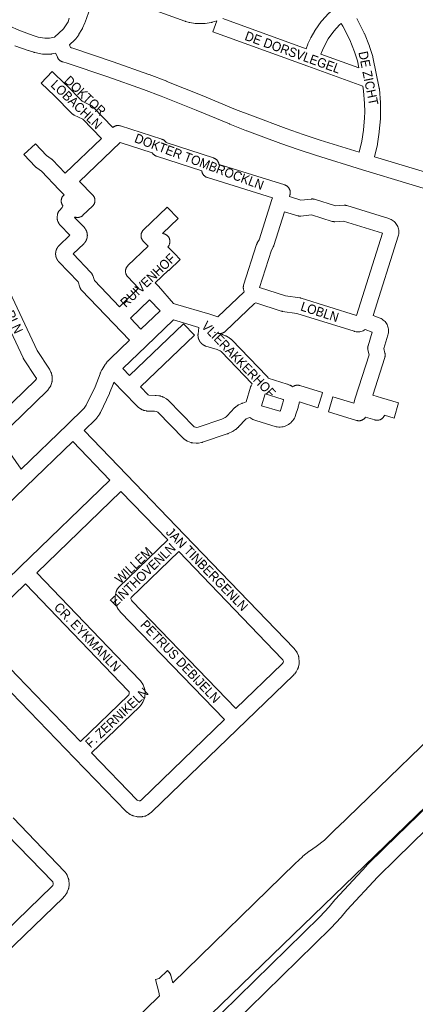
# Model space of a CAD drawing. Header units: metres. Extents: x 123819 to 142731, y 393440 to 405763.
# Tile 311 of 346: x 138633 to 138958, y 399247 to 400057. Entities that reach past the tile are written whole.
import ezdxf
from ezdxf.enums import TextEntityAlignment as Align

# ---------------------------------------------------------------- set-up
doc = ezdxf.new("R2010")
doc.units = ezdxf.units.M
doc.header["$MEASUREMENT"] = 0
for name, color, linetype, lineweight in [('gs-anno-wegen algemeen tekst', 7, 'Continuous', 0), ('gs-knt-autosnelweg', 7, 'Continuous', 0), ('gs-knt-wegen algemeen', 7, 'Continuous', 0)]:
    doc.layers.add(name, color=color, linetype=linetype, lineweight=lineweight)
doc.styles.add('Style-Arial', font='arial.ttf')

msp = doc.modelspace()

# ---------------------------------------------------------------- linework, layer by layer
at = {"layer": 'gs-knt-autosnelweg', "color": 7, "linetype": 'Continuous', "flags": 128}
msp.add_lwpolyline([(139831.76, 400248.57), (139227.33, 399662.19), (139220.8, 399655.38), (139220.56, 399655.14), (138764.94, 399214.5), (138628.95, 399078.21), (138607.27, 399055.31), (138554.11, 398994.09), (138553.94, 398993.9), (138519.61, 398956.6), (138479.8, 398906.5), (138428.96, 398836.58), (138389.92, 398778.17), (138346.39, 398707.77), (138315.62, 398654.28), (138287.51, 398602.22), (138285.87, 398599.18)], dxfattribs=at)
msp.add_lwpolyline([(138667.52, 399175.92), (138747.88, 399254.17), (138747.54, 399257.21), (138744.74, 399267.61, -0.384043), (138744.74, 399267.62), (138747.73, 399268.42), (138754.48, 399275.06, -0.390302), (138754.5, 399275.06), (138755.67, 399273.86), (138755.88, 399273.64), (138756.07, 399273.41), (138756.26, 399273.17), (138756.43, 399272.92), (138756.6, 399272.66), (138756.75, 399272.4), (138756.89, 399272.13), (138757.01, 399271.85), (138757.13, 399271.57), (138757.22, 399271.28), (138757.31, 399270.99), (138758.93, 399264.96), (138859.47, 399363.11), (138859.59, 399363.23), (138865.53, 399368.72), (138865.71, 399368.88), (138865.88, 399369.03), (138870.95, 399373.08), (138871.16, 399373.24), (138871.37, 399373.39), (138876.96, 399377.17), (138883.77, 399382.36), (138894.01, 399392.48), (138894.06, 399392.53), (139005.66, 399500.6)], format="xyb", dxfattribs=at)
at = {"layer": 'gs-knt-wegen algemeen', "color": 7, "linetype": 'Continuous', "flags": 128}
for points in [[(138576.66, 400083.88), (138598.03, 400067.99), (138604.32, 400063.5), (138613.71, 400057.64), (138618.47, 400055.01), (138623.31, 400052.55), (138633.68, 400047.95), (138644.07, 400044.2), (138648.11, 400042.96), (138653.63, 400041.9), (138657.33, 400041.93), (138661.35, 400042.74), (138661.61, 400042.79)], [(138795.06, 400056.22), (138791.33, 400055.11), (138791.04, 400055.03), (138790.73, 400054.96), (138790.43, 400054.91), (138785.55, 400054.19), (138785.3, 400054.16), (138785.06, 400054.14), (138784.81, 400054.12), (138781.34, 400054.01), (138781.1, 400054.01), (138780.85, 400054.01), (138777.96, 400054.14), (138777.7, 400054.16), (138777.44, 400054.18), (138777.18, 400054.22), (138772.94, 400054.92), (138772.67, 400054.97), (138772.41, 400055.03), (138769.53, 400055.76), (138769.32, 400055.82), (138769.11, 400055.88), (138768.91, 400055.95), (138696.29, 400082.29), (138686.67, 400055.05), (138686.56, 400054.75), (138684.68, 400050.2), (138684.56, 400049.91), (138684.43, 400049.62), (138684.28, 400049.35), (138684.12, 400049.08), (138681.67, 400045.18), (138681.57, 400045.03), (138681.46, 400044.88), (138679.11, 400041.57), (138678.96, 400041.36), (138678.8, 400041.16), (138678.63, 400040.96), (138678.45, 400040.78), (138678.27, 400040.6), (138673.92, 400036.5)], [(138661.61, 400042.79), (138668.87, 400049.63), (138670.74, 400052.27), (138672.68, 400055.34), (138673.72, 400058.48)], [(138799.94, 400058.21), (138868.56, 400033.3)], [(138868.56, 400033.3), (138869.97, 400037), (138870.05, 400037.21), (138870.14, 400037.41), (138872.46, 400042.43), (138872.57, 400042.67), (138872.7, 400042.9), (138875.65, 400048.14), (138875.76, 400048.33), (138875.88, 400048.52), (138876.01, 400048.71), (138880.9, 400055.6), (138881.07, 400055.82), (138881.24, 400056.03), (138881.42, 400056.24), (138886.98, 400062.28), (138887.17, 400062.47), (138887.36, 400062.65), (138887.55, 400062.83), (138887.76, 400062.99), (138890.44, 400065.09)], [(138910.42, 400058.08), (138916.31, 400046.2), (138916.42, 400045.97), (138916.52, 400045.74), (138920.63, 400035.56), (138920.71, 400035.33), (138920.79, 400035.1), (138923.39, 400026.95), (138923.46, 400026.73), (138923.52, 400026.51), (138923.57, 400026.29), (138928.78, 400000.96), (138928.83, 400000.7), (138928.87, 400000.43), (138928.9, 400000.15), (138929.75, 399989.07), (138929.77, 399988.87), (138929.77, 399988.66), (138929.87, 399981.6), (138929.87, 399981.31), (138929.71, 399976.03), (138929.7, 399975.85), (138929.69, 399975.66), (138928.77, 399965.14), (138928.75, 399964.98), (138928.73, 399964.81), (138927.39, 399955.19), (138927.35, 399954.97), (138927.31, 399954.76), (138927.27, 399954.55), (138924.77, 399944.3)], [(138897.5, 400054.09), (138896.2, 400053.07), (138891.28, 400047.72), (138886.82, 400041.45), (138884.17, 400036.74), (138882.05, 400032.16), (138880.8, 400028.86)], [(138912.08, 400017.51), (138910.88, 400023.32), (138908.46, 400030.91), (138904.54, 400040.64), (138898.94, 400051.93), (138897.5, 400054.09)], [(138991.37, 399910.79), (138915.12, 399933.6), (138915.03, 399933.63), (138876.35, 399945.78), (138876.24, 399945.82), (138862.09, 399950.53), (138862, 399950.56), (138847.91, 399955.46), (138847.79, 399955.5), (138819.8, 399965.86), (138819.68, 399965.91), (138805.79, 399971.37), (138805.67, 399971.42), (138778.17, 399982.88), (138749.33, 399994.36), (138734.86, 399999.79), (138705.58, 400010.16), (138671.89, 400021.54), (138668.39, 400022.43), (138668.09, 400022.51), (138667.8, 400022.61), (138667.51, 400022.72), (138667.23, 400022.85), (138666.96, 400022.98), (138666.69, 400023.13), (138666.43, 400023.29), (138666.17, 400023.47), (138665.93, 400023.66), (138665.69, 400023.85), (138665.47, 400024.06), (138665.25, 400024.28), (138665.05, 400024.51), (138664.85, 400024.75), (138664.67, 400024.99), (138664.5, 400025.25), (138664.34, 400025.51), (138664.19, 400025.78), (138664.06, 400026.06), (138663.94, 400026.34), (138662.75, 400029.36), (138662.1, 400029.61), (138659.32, 400029.04), (138659.01, 400028.99), (138658.7, 400028.95), (138658.39, 400028.92), (138658.07, 400028.91), (138653.09, 400028.87), (138652.83, 400028.87), (138652.57, 400028.89), (138652.31, 400028.91), (138652.05, 400028.94), (138651.8, 400028.99), (138645.3, 400030.25), (138645.08, 400030.29), (138644.85, 400030.35), (138644.63, 400030.41), (138640.11, 400031.8), (138639.96, 400031.85), (138639.8, 400031.9), (138629.04, 400035.78)], [(138673.92, 400036.5), (138674.82, 400034.23), (138675.34, 400034.09), (138675.58, 400034.03), (138675.82, 400033.95), (138709.79, 400022.48), (138709.88, 400022.44), (138739.26, 400012.05), (138739.38, 400012), (138753.96, 400006.52), (138754.08, 400006.48), (138783.04, 399994.96), (138783.13, 399994.92), (138810.62, 399983.46), (138824.38, 399978.05), (138852.25, 399967.73), (138866.24, 399962.87), (138880.3, 399958.19), (138912.3, 399948.13)], [(138880.8, 400028.86), (138912.08, 400017.51)], [(138912.3, 399948.13), (138914.54, 399957.31), (138915.81, 399966.44), (138916.7, 399976.61), (138916.85, 399981.56), (138916.76, 399988.27), (138915.95, 399998.74), (138915.16, 400002.54)], [(138709.54, 399968.54), (138709.55, 399968.55), (138709.79, 399968.76), (138710.05, 399968.95), (138710.31, 399969.13), (138710.59, 399969.29), (138710.87, 399969.44), (138711.15, 399969.58), (138711.45, 399969.7), (138711.75, 399969.81), (138712.05, 399969.91), (138712.36, 399969.99), (138712.67, 399970.05), (138712.99, 399970.1), (138713.3, 399970.13), (138713.62, 399970.15), (138713.94, 399970.15), (138714.26, 399970.14), (138714.58, 399970.11), (138714.89, 399970.07), (138715.2, 399970.01), (138715.51, 399969.93), (138715.82, 399969.84), (138749.97, 399958.84), (138750.27, 399958.73), (138750.57, 399958.61), (138750.86, 399958.48), (138751.14, 399958.33), (138751.41, 399958.17), (138751.68, 399957.99), (138751.94, 399957.8), (138752.19, 399957.6), (138752.43, 399957.39), (138752.65, 399957.17), (138752.87, 399956.93), (138753.07, 399956.69), (138753.27, 399956.43)], [(138840.49, 399909.34), (138840.5, 399909.37), (138840.93, 399910.76), (138787.36, 399927.37), (138787.06, 399927.47), (138786.77, 399927.58), (138786.49, 399927.71), (138786.21, 399927.85), (138785.94, 399928), (138785.67, 399928.17), (138785.42, 399928.35), (138785.17, 399928.54), (138784.93, 399928.74), (138784.71, 399928.96), (138784.49, 399929.18), (138784.28, 399929.42), (138784.09, 399929.66), (138783.91, 399929.92), (138783.74, 399930.18), (138783.58, 399930.45), (138783.44, 399930.72), (138783.31, 399931.01), (138783.19, 399931.3), (138783.09, 399931.59), (138783, 399931.89), (138782.92, 399932.19), (138782.87, 399932.5), (138782.82, 399932.81), (138782.81, 399932.95), (138745.5, 399944.97), (138745.2, 399945.07), (138744.9, 399945.19), (138744.61, 399945.33), (138744.33, 399945.48), (138744.05, 399945.64), (138743.79, 399945.81), (138743.53, 399946), (138743.28, 399946.2), (138743.04, 399946.42), (138742.82, 399946.64), (138742.6, 399946.87), (138742.39, 399947.12), (138742.2, 399947.38), (138742.02, 399947.64), (138741.96, 399947.74), (138715.53, 399956.25), (138682.21, 399924.23), (138693, 399912.96), (138693.21, 399912.73), (138693.41, 399912.49), (138693.6, 399912.24), (138693.77, 399911.99), (138693.93, 399911.72), (138694.08, 399911.45), (138694.22, 399911.17), (138694.34, 399910.89), (138694.45, 399910.6), (138694.55, 399910.3), (138694.63, 399910), (138694.69, 399909.7), (138694.75, 399909.39), (138694.78, 399909.08), (138694.81, 399908.77), (138694.81, 399908.46), (138694.81, 399908.15), (138694.78, 399907.84), (138694.75, 399907.54), (138694.7, 399907.23), (138694.63, 399906.93), (138694.55, 399906.63), (138694.46, 399906.33), (138694.35, 399906.04), (138694.23, 399905.76), (138694.09, 399905.48), (138693.94, 399905.2), (138693.78, 399904.94), (138693.61, 399904.68), (138693.42, 399904.43), (138693.22, 399904.19), (138693.02, 399903.96), (138692.8, 399903.75), (138684.99, 399896.3), (138684.75, 399896.08), (138684.5, 399895.88), (138684.25, 399895.69), (138683.98, 399895.51), (138683.71, 399895.35), (138683.43, 399895.2), (138683.14, 399895.06), (138682.84, 399894.94), (138682.54, 399894.83), (138682.24, 399894.74), (138681.93, 399894.66), (138681.62, 399894.59), (138681.3, 399894.55), (138680.98, 399894.52), (138680.67, 399894.5), (138680.35, 399894.5), (138680.03, 399894.51), (138679.71, 399894.54), (138679.39, 399894.59), (138679.08, 399894.65), (138678.77, 399894.73), (138678.47, 399894.82), (138678.43, 399894.83), (138678.15, 399894.57), (138686.14, 399886.15), (138686.33, 399885.94), (138686.51, 399885.72), (138686.58, 399885.64), (138686.64, 399885.55), (138686.71, 399885.46), (138686.78, 399885.37), (138686.84, 399885.29), (138686.9, 399885.2), (138686.96, 399885.1), (138687.02, 399885.01), (138687.08, 399884.92), (138687.14, 399884.83), (138687.2, 399884.73), (138687.26, 399884.64), (138687.31, 399884.55), (138687.37, 399884.45), (138687.42, 399884.35), (138687.47, 399884.26), (138687.52, 399884.16), (138687.57, 399884.06), (138687.62, 399883.97), (138687.67, 399883.87), (138687.71, 399883.77), (138687.76, 399883.67), (138687.8, 399883.57), (138687.85, 399883.47), (138687.89, 399883.36), (138687.93, 399883.26), (138687.97, 399883.16), (138688, 399883.06), (138688.04, 399882.95), (138688.08, 399882.85), (138688.11, 399882.75), (138688.15, 399882.64), (138688.18, 399882.54), (138688.21, 399882.43), (138688.24, 399882.33), (138688.27, 399882.22), (138688.29, 399882.12), (138688.32, 399882.01), (138688.35, 399881.9), (138688.37, 399881.79), (138688.39, 399881.69), (138688.41, 399881.58), (138688.43, 399881.47), (138688.45, 399881.36), (138688.47, 399881.26), (138688.48, 399881.15), (138688.5, 399881.04), (138688.51, 399880.93), (138688.53, 399880.82), (138688.54, 399880.71), (138688.55, 399880.6), (138688.55, 399880.49), (138688.56, 399880.38), (138688.57, 399880.27), (138688.57, 399880.16), (138688.58, 399880.06), (138688.58, 399879.95), (138688.58, 399879.84), (138688.58, 399879.73), (138688.58, 399879.62), (138688.58, 399879.51), (138688.57, 399879.4), (138688.57, 399879.29), (138688.56, 399879.18), (138688.55, 399879.07), (138688.54, 399878.96), (138688.53, 399878.85), (138688.52, 399878.74), (138688.51, 399878.63), (138688.49, 399878.52), (138688.48, 399878.42), (138688.46, 399878.31), (138688.44, 399878.2), (138688.43, 399878.09), (138688.41, 399877.98), (138688.38, 399877.88), (138688.36, 399877.77), (138688.34, 399877.66), (138688.31, 399877.55), (138688.29, 399877.45), (138688.26, 399877.34), (138688.23, 399877.24), (138688.2, 399877.13), (138688.17, 399877.03), (138688.13, 399876.92), (138688.1, 399876.82), (138688.07, 399876.71), (138688.03, 399876.61), (138687.99, 399876.51), (138687.95, 399876.4), (138687.91, 399876.3), (138687.87, 399876.2), (138687.83, 399876.1), (138687.79, 399876), (138687.74, 399875.9), (138687.7, 399875.8), (138687.65, 399875.7), (138687.6, 399875.6), (138687.55, 399875.5), (138687.5, 399875.41), (138687.45, 399875.31), (138687.4, 399875.21), (138687.35, 399875.12), (138687.29, 399875.02), (138687.24, 399874.93), (138687.18, 399874.83), (138687.12, 399874.74), (138687.06, 399874.65), (138687, 399874.56), (138686.94, 399874.46), (138686.88, 399874.37), (138686.82, 399874.28), (138686.75, 399874.2), (138686.69, 399874.11), (138686.62, 399874.02), (138686.56, 399873.93), (138686.49, 399873.85), (138686.42, 399873.76), (138686.35, 399873.68), (138686.28, 399873.59), (138686.21, 399873.51), (138686.13, 399873.43), (138686.06, 399873.35), (138685.98, 399873.27), (138685.91, 399873.19), (138685.83, 399873.11), (138685.75, 399873.03), (138685.68, 399872.96), (138676.96, 399864.53), (138691.47, 399849.37), (138691.67, 399849.15), (138691.86, 399848.92), (138692.04, 399848.69), (138692.2, 399848.45), (138692.36, 399848.19), (138692.51, 399847.94), (138692.64, 399847.67), (138692.76, 399847.4), (138692.87, 399847.13), (138692.97, 399846.85), (138694.34, 399842.56), (138715.02, 399821.05), (138730.81, 399836.31)], [(138753.27, 399956.43), (138753.45, 399956.17), (138753.51, 399956.07), (138792.48, 399943.51), (138792.77, 399943.41), (138793.06, 399943.29), (138793.34, 399943.16), (138793.62, 399943.02), (138793.89, 399942.87), (138794.15, 399942.7), (138794.4, 399942.52), (138794.64, 399942.33), (138794.87, 399942.12), (138795.1, 399941.91), (138795.31, 399941.68), (138795.51, 399941.45), (138795.71, 399941.2), (138795.88, 399940.95), (138796.05, 399940.69), (138796.21, 399940.42), (138796.35, 399940.15), (138796.48, 399939.86), (138796.59, 399939.58), (138796.69, 399939.28), (138796.78, 399938.99), (138796.85, 399938.68), (138796.91, 399938.38), (138796.95, 399938.07), (138796.96, 399938.02), (138851.02, 399921.27), (138851.31, 399921.17), (138851.6, 399921.06), (138851.88, 399920.93), (138852.16, 399920.79), (138852.43, 399920.64), (138852.69, 399920.47), (138852.95, 399920.29), (138853.19, 399920.1), (138853.43, 399919.9), (138853.66, 399919.69), (138853.87, 399919.47), (138854.08, 399919.23), (138854.27, 399918.99), (138854.45, 399918.74), (138854.62, 399918.48), (138854.78, 399918.21), (138854.92, 399917.94), (138855.06, 399917.66), (138855.17, 399917.37), (138855.28, 399917.08), (138855.37, 399916.78), (138855.44, 399916.48), (138855.5, 399916.18), (138855.55, 399915.87), (138855.58, 399915.56), (138855.6, 399915.25), (138855.6, 399914.94), (138855.59, 399914.63), (138855.56, 399914.32), (138855.52, 399914.01), (138855.46, 399913.71), (138855.39, 399913.41), (138855.3, 399913.11), (138854.86, 399911.68)], [(138924.77, 399944.3), (138995.16, 399923.25), (138995.27, 399923.22), (139003.65, 399920.55), (139180.17, 399864.43), (139197.67, 399859.3)], [(138817.51, 399833.46), (138817.06, 399835.52), (138817, 399835.82), (138816.95, 399836.13), (138816.92, 399836.44), (138816.91, 399836.75), (138816.91, 399837.06), (138816.92, 399837.37), (138816.95, 399837.69), (138816.99, 399837.99), (138817.05, 399838.3), (138817.13, 399838.6), (138817.21, 399838.9), (138827.91, 399872.32), (138828, 399872.58), (138828.1, 399872.83), (138828.21, 399873.08), (138828.32, 399873.33), (138828.45, 399873.57), (138829.85, 399876.01), (138840.48, 399909.33)], [(138840.48, 399909.33), (138840.48, 399909.33), (138840.49, 399909.34)], [(138840.48, 399909.33), (138840.48, 399909.33), (138840.49, 399909.34)], [(138830.27, 399836.98), (138851.66, 399830.12), (138863.39, 399828.44), (138863.65, 399828.39), (138863.91, 399828.34), (138864.16, 399828.28), (138864.41, 399828.21), (138910.14, 399813.91), (138931.47, 399881.58), (138899.45, 399891.51), (138892.26, 399891.07), (138891.96, 399891.06), (138891.67, 399891.06), (138891.37, 399891.08), (138891.08, 399891.11), (138890.79, 399891.15), (138890.49, 399891.2), (138890.21, 399891.27), (138889.92, 399891.35), (138873, 399896.63), (138864.38, 399895.67), (138864.09, 399895.65), (138863.79, 399895.64), (138863.49, 399895.64), (138863.2, 399895.65), (138862.9, 399895.68), (138862.61, 399895.72), (138862.32, 399895.78), (138862.03, 399895.84), (138861.74, 399895.92), (138850.94, 399899.27), (138842.05, 399871.4), (138841.96, 399871.14), (138841.86, 399870.89), (138841.75, 399870.64), (138841.63, 399870.39), (138841.5, 399870.16), (138840.1, 399867.71), (138830.27, 399836.98)], [(138612.22, 399859.44), (138647.22, 399785.17), (138657.37, 399769.85), (138657.52, 399769.61), (138657.66, 399769.37), (138657.79, 399769.12), (138658.66, 399767.34), (138658.78, 399767.09), (138658.88, 399766.84), (138658.98, 399766.58), (138659.06, 399766.32), (138659.13, 399766.06), (138659.44, 399764.85), (138659.5, 399764.55), (138659.56, 399764.24), (138659.6, 399763.93), (138659.62, 399763.62), (138659.63, 399763.3), (138659.64, 399760.83), (138659.64, 399760.53), (138659.62, 399760.23), (138659.59, 399759.93), (138659.54, 399759.64), (138659.48, 399759.34), (138659.4, 399759.05), (138659.32, 399758.76), (138658.55, 399756.42), (138658.45, 399756.13), (138658.33, 399755.86), (138658.21, 399755.58), (138658.07, 399755.32), (138657.92, 399755.06), (138657.76, 399754.81), (138657.58, 399754.56), (138656.1, 399752.58), (138655.94, 399752.37), (138655.77, 399752.17), (138655.6, 399751.98), (138655.41, 399751.79), (138615.83, 399713.46), (138634.24, 399687.5)], [(138608.13, 399724.13), (138645.98, 399760.78), (138646.51, 399761.49), (138646.62, 399761.83), (138646.62, 399762.34), (138646.29, 399763.01), (138636.11, 399778.37), (138635.94, 399778.64), (138635.79, 399778.91), (138635.65, 399779.19), (138600.64, 399853.47)], [(138747.27, 399837.9), (138747.27, 399837.89), (138747.27, 399837.89), (138747.27, 399837.89), (138747.27, 399837.89)], [(138747.27, 399837.9), (138747.27, 399837.89), (138747.27, 399837.89), (138747.27, 399837.89), (138747.27, 399837.89)], [(138747.27, 399837.89), (138759.5, 399823.78)], [(138759.5, 399823.78), (138761.16, 399823.29), (138789.32, 399814.95), (138789.37, 399814.94), (138796.02, 399812.92), (138817.51, 399833.46)], [(138748.46, 399817.75), (138739.78, 399826.87), (138724.05, 399811.66), (138732.7, 399802.67)], [(138827.34, 399824.24), (138826.22, 399823.77), (138802.27, 399800.87), (138802.04, 399800.66), (138801.8, 399800.46), (138801.55, 399800.28), (138801.29, 399800.1), (138801.02, 399799.94), (138800.75, 399799.79), (138800.47, 399799.65), (138800.18, 399799.53), (138799.88, 399799.42), (138799.59, 399799.33), (138799.28, 399799.25), (138798.98, 399799.18), (138798.67, 399799.13), (138798.36, 399799.1), (138798.04, 399799.08), (138797.73, 399799.07), (138797.42, 399799.08), (138797.11, 399799.1), (138796.79, 399799.14), (138796.49, 399799.2), (138796.18, 399799.27), (138799.49, 399798.27), (138799.74, 399798.19), (138800, 399798.1), (138802.33, 399797.18), (138802.6, 399797.06), (138802.87, 399796.94), (138803.13, 399796.8), (138804.44, 399796.06), (138804.65, 399795.94), (138804.85, 399795.81), (138805.05, 399795.68), (138806.64, 399794.53), (138806.88, 399794.36), (138807.11, 399794.17), (138807.33, 399793.97), (138807.53, 399793.77), (138836.2, 399764.09), (138836.42, 399763.85), (138836.62, 399763.61), (138836.81, 399763.35), (138836.99, 399763.09), (138837.16, 399762.82), (138837.31, 399762.54), (138837.42, 399762.32)], [(138732.7, 399802.67), (138748.46, 399817.75)], [(138793, 399800.22), (138793.99, 399799.93), (138793, 399800.23), (138793, 399800.22)], [(138634.24, 399687.5), (138672.18, 399724.27), (138672.2, 399724.29), (138686.04, 399737.56), (138687.72, 399740.02), (138694.9, 399755.28), (138697.83, 399762.29), (138699.06, 399765.96), (138699.14, 399766.18), (138699.22, 399766.39), (138699.32, 399766.6), (138700.32, 399768.79), (138700.44, 399769.04), (138700.56, 399769.27), (138700.7, 399769.51), (138703.23, 399773.6), (138703.33, 399773.75), (138703.41, 399773.86), (138703.42, 399773.88), (138703.52, 399774.02), (138703.59, 399774.12), (138703.6, 399774.13), (138703.71, 399774.27), (138705.3, 399776.22), (138705.47, 399776.43), (138705.66, 399776.64), (138707.33, 399778.38), (138707.52, 399778.57), (138723.29, 399793.66)], [(138718.41, 399750.85), (138710.47, 399759.05), (138710.09, 399757.92), (138710.02, 399757.69), (138709.93, 399757.48), (138706.85, 399750.12), (138706.74, 399749.86), (138699.28, 399734.02), (138699.17, 399733.79), (138699.05, 399733.56), (138698.92, 399733.34), (138698.78, 399733.13), (138696.43, 399729.67), (138696.27, 399729.45), (138696.1, 399729.24), (138695.93, 399729.03), (138695.74, 399728.83), (138695.55, 399728.63), (138685.92, 399719.41)], [(138837.42, 399762.32), (138852.88, 399757.5), (138853.08, 399757.44), (138853.27, 399757.37), (138855.03, 399756.7), (138855.28, 399756.6), (138855.53, 399756.49), (138855.77, 399756.36), (138856, 399756.23), (138856.23, 399756.09), (138856.45, 399755.94)], [(138718.41, 399750.84), (138718.41, 399750.84), (138718.41, 399750.85)], [(138718.41, 399750.84), (138718.41, 399750.84), (138718.41, 399750.85)], [(138732.32, 399755.19), (138738.55, 399748.75), (138739.23, 399748.26), (138744.43, 399748.21), (138744.67, 399748.21), (138744.91, 399748.19), (138745.15, 399748.17), (138747.52, 399747.89), (138747.82, 399747.84), (138748.13, 399747.78), (138748.43, 399747.71), (138748.72, 399747.62), (138750.07, 399747.19), (138750.33, 399747.11), (138750.59, 399747), (138750.84, 399746.89), (138751.09, 399746.77), (138751.33, 399746.64), (138753.78, 399745.24), (138754.04, 399745.08), (138754.29, 399744.91), (138754.53, 399744.74), (138754.76, 399744.55), (138754.99, 399744.35), (138755.2, 399744.14), (138776.48, 399722.34), (138776.49, 399722.33), (138777.55, 399721.92), (138778.48, 399721.84), (138779.72, 399722.08), (138799.19, 399728.64), (138801.92, 399729.94), (138802.85, 399730.57), (138803.77, 399731.34), (138809.77, 399737.92), (138809.98, 399738.13), (138810.19, 399738.33), (138810.41, 399738.53), (138810.64, 399738.71), (138811.82, 399739.6), (138812.03, 399739.76), (138812.25, 399739.91), (138812.48, 399740.05), (138812.71, 399740.17), (138812.95, 399740.29), (138815.61, 399741.56), (138815.89, 399741.69), (138816.18, 399741.81), (138816.48, 399741.9), (138819.2, 399742.84), (138822.87, 399754.83), (138822.96, 399755.12), (138823.07, 399755.4), (138823.19, 399755.68), (138823.33, 399755.95), (138824.19, 399757.6), (138824.25, 399757.72)], [(138831.85, 399739.69), (138846.9, 399735.11), (138846.97, 399735.13), (138847.04, 399735.15), (138847.1, 399735.18), (138847.17, 399735.22), (138847.23, 399735.26), (138847.28, 399735.3), (138847.34, 399735.35), (138847.38, 399735.41), (138847.42, 399735.47), (138847.46, 399735.53), (138847.49, 399735.6), (138847.52, 399735.67), (138849.56, 399742.06), (138849.56, 399742.06), (138849.56, 399742.06), (138850.08, 399744.12), (138849.95, 399744.57), (138849.67, 399744.79), (138849.63, 399744.82), (138848.82, 399745.13), (138834.85, 399749.48), (138831.85, 399739.69)], [(138685.92, 399719.41), (138721.12, 399682.87)], [(138676.55, 399710.37), (138637.85, 399672.87), (138532.25, 399570.56)], [(138589.13, 399564.4), (138633.24, 399607.03), (138707.23, 399678.52), (138676.55, 399710.37)], [(138721.12, 399682.87), (138768.59, 399633.58), (138858.64, 399540.09), (138858.81, 399539.91), (138858.97, 399539.72), (138859.12, 399539.53), (138860.36, 399537.9), (138860.53, 399537.67), (138860.69, 399537.43), (138860.84, 399537.19), (138860.97, 399536.94), (138861.1, 399536.68), (138861.21, 399536.42), (138862.23, 399533.95), (138862.33, 399533.69), (138862.42, 399533.43), (138862.5, 399533.16), (138862.56, 399532.89), (138862.62, 399532.62), (138862.66, 399532.35), (138862.69, 399532.07), (138862.94, 399529.41), (138862.96, 399529.13), (138862.96, 399528.85), (138862.96, 399528.58), (138862.94, 399528.3), (138862.92, 399528.02), (138862.88, 399527.75), (138862.83, 399527.48), (138862.28, 399524.86), (138862.21, 399524.59), (138862.14, 399524.32), (138862.05, 399524.06), (138861.96, 399523.8), (138861.85, 399523.54), (138861.73, 399523.29), (138861.6, 399523.05), (138860.31, 399520.71), (138860.16, 399520.45), (138860.01, 399520.21), (138859.84, 399519.97), (138859.66, 399519.74), (138859.47, 399519.52), (138858.57, 399518.52), (138858.41, 399518.34), (138858.24, 399518.17), (138741.93, 399405.86), (138741.7, 399405.65), (138741.47, 399405.46), (138739.46, 399403.85), (138739.22, 399403.67), (138738.97, 399403.5), (138738.72, 399403.34), (138738.46, 399403.19), (138737.37, 399402.61), (138737.12, 399402.49), (138736.87, 399402.38), (138736.61, 399402.27), (138736.35, 399402.18), (138736.09, 399402.1), (138735.82, 399402.03), (138735.55, 399401.97), (138734.11, 399401.69), (138733.8, 399401.64), (138733.49, 399401.6), (138733.18, 399401.58), (138732.87, 399401.57), (138730.41, 399401.57), (138730.1, 399401.58), (138729.78, 399401.6), (138729.47, 399401.64), (138729.15, 399401.69), (138728.84, 399401.76), (138726.23, 399402.41), (138725.97, 399402.48), (138725.71, 399402.56), (138725.45, 399402.66), (138725.19, 399402.76), (138724.95, 399402.88), (138723.76, 399403.46), (138723.52, 399403.58), (138723.28, 399403.72), (138723.05, 399403.86), (138722.82, 399404.02), (138722.6, 399404.18), (138721.24, 399405.25), (138721, 399405.44), (138720.78, 399405.64), (138720.57, 399405.85), (138678.13, 399449.7), (138678.12, 399449.71), (138626.25, 399503.55)], [(138754.71, 399629.23), (138716.26, 399669.14), (138646.96, 399602.17)], [(138711.53, 399579.61), (138711.41, 399580.93), (138711.39, 399581.23), (138711.38, 399581.52), (138711.39, 399581.81), (138711.41, 399582.11), (138711.44, 399582.4), (138711.49, 399582.69), (138711.55, 399582.98), (138712.43, 399586.82), (138712.51, 399587.13), (138712.6, 399587.42), (138712.7, 399587.72), (138712.82, 399588.01), (138712.96, 399588.29), (138713.11, 399588.56), (138713.26, 399588.83), (138713.44, 399589.09), (138713.62, 399589.34), (138713.82, 399589.59), (138714.03, 399589.82), (138714.25, 399590.04), (138754.71, 399629.23)], [(138763.74, 399619.85), (138724.69, 399582.03), (138724.47, 399581.07), (138724.49, 399580.77)], [(138810.91, 399490.57), (138849.02, 399527.37), (138849.27, 399527.64), (138849.73, 399528.49), (138849.88, 399529.19), (138849.82, 399529.9), (138849.5, 399530.68), (138849, 399531.32), (138763.74, 399619.85)], [(138646.96, 399602.17), (138731.82, 399513.89), (138731.98, 399513.71), (138732.15, 399513.52), (138732.3, 399513.32), (138733.54, 399511.7), (138733.71, 399511.47), (138733.87, 399511.23), (138734.01, 399510.98), (138734.15, 399510.73), (138734.27, 399510.48), (138734.39, 399510.22), (138735.4, 399507.74), (138735.51, 399507.47), (138735.6, 399507.19), (138735.68, 399506.91), (138735.74, 399506.63), (138735.8, 399506.34), (138735.9, 399505.72)], [(138637.6, 399593.13), (138598.53, 399555.38), (138597.79, 399554.42), (138597.48, 399553.57), (138597.56, 399552.67), (138597.93, 399551.78), (138598, 399551.69), (138631.11, 399517.28), (138682.98, 399463.43)], [(138723.1, 399504.33), (138722.67, 399504.48), (138722.67, 399504.48), (138722.17, 399505.13), (138637.6, 399593.13)], [(138724.49, 399580.77), (138724.53, 399580.41), (138724.84, 399579.64), (138725.35, 399578.98), (138810.91, 399490.57)], [(138724.49, 399580.77), (138724.49, 399580.77), (138724.49, 399580.77)], [(138724.49, 399580.77), (138724.49, 399580.77), (138724.49, 399580.77)], [(138711.53, 399579.6), (138711.53, 399579.6), (138711.53, 399579.61)], [(138711.53, 399579.6), (138711.53, 399579.6), (138711.53, 399579.61)], [(138801.54, 399481.53), (138715.73, 399570.2), (138715.56, 399570.38), (138715.39, 399570.57), (138715.24, 399570.77), (138713.97, 399572.43), (138713.8, 399572.66), (138713.64, 399572.9), (138713.49, 399573.14), (138713.36, 399573.4), (138713.23, 399573.65), (138713.12, 399573.92), (138712.1, 399576.39), (138712.01, 399576.65), (138711.92, 399576.91), (138711.84, 399577.18), (138711.77, 399577.45), (138711.72, 399577.72), (138711.68, 399578), (138711.65, 399578.27), (138711.53, 399579.6)], [(138682.98, 399463.43), (138722.19, 399501.18), (138722.59, 399501.63), (138722.66, 399501.74), (138723, 399502.64), (138723.05, 399503.54), (138723.1, 399504.33)], [(138736.1, 399504.15), (138736.11, 399503.86), (138736.1, 399503.57), (138735.94, 399500.9), (138735.92, 399500.62), (138735.88, 399500.35), (138735.84, 399500.07), (138735.78, 399499.8), (138735.71, 399499.53), (138735.63, 399499.27), (138735.54, 399499.01), (138734.6, 399496.5), (138734.5, 399496.23), (138734.38, 399495.97), (138734.25, 399495.71), (138734.1, 399495.45), (138733.95, 399495.21), (138733.21, 399494.09), (138733.08, 399493.88), (138732.93, 399493.69), (138732.78, 399493.5), (138732.62, 399493.31), (138731.73, 399492.31), (138731.56, 399492.14), (138731.39, 399491.97), (138692.03, 399454.07)], [(138735.9, 399505.72), (138735.9, 399505.72), (138735.9, 399505.71)], [(138735.9, 399505.72), (138735.9, 399505.72), (138735.9, 399505.71)], [(138735.9, 399505.71), (138736.02, 399505.02), (138736.06, 399504.73), (138736.09, 399504.44), (138736.1, 399504.15)], [(138730.07, 399414.87), (138731.21, 399414.59), (138732.04, 399414.59), (138733.1, 399415.44), (138801.54, 399481.53)], [(138692.03, 399454.07), (138729.62, 399415.23), (138730.07, 399414.87)], [(138758.94, 399200.7), (138879.76, 399319.19), (138887.47, 399327.42), (138892.33, 399333.23), (138892.43, 399333.36), (138892.54, 399333.48), (138918.17, 399361.18), (138918.36, 399361.38), (138933.42, 399376.34), (138933.47, 399376.39), (138998.1, 399439.11)], [(139004.8, 399427.48), (138942.57, 399367.07), (138927.63, 399352.24), (138902.21, 399324.76), (138897.34, 399318.93), (138897.22, 399318.79), (138897.1, 399318.65), (138889.16, 399310.19), (138888.97, 399309.99), (138768.04, 399191.38)], [(138627.46, 399400.57), (138669.78, 399356.66), (138669.95, 399356.47), (138670.11, 399356.28), (138670.27, 399356.09), (138670.42, 399355.88), (138671.19, 399354.79), (138671.35, 399354.55), (138671.5, 399354.3), (138671.64, 399354.04), (138671.77, 399353.78), (138671.89, 399353.52), (138672.9, 399351.04), (138673, 399350.78), (138673.09, 399350.52), (138673.17, 399350.25), (138673.24, 399349.99), (138673.29, 399349.71), (138673.33, 399349.44), (138673.36, 399349.16), (138673.61, 399346.5), (138673.63, 399346.21), (138673.64, 399345.92), (138673.63, 399345.63), (138673.61, 399345.34), (138673.58, 399345.05), (138673.4, 399343.72), (138673.36, 399343.43), (138673.3, 399343.14), (138673.23, 399342.86), (138673.15, 399342.58), (138673.05, 399342.31), (138672.12, 399339.8), (138672.01, 399339.53), (138671.89, 399339.27), (138671.76, 399339.01), (138671.62, 399338.75), (138671.47, 399338.51), (138670.73, 399337.38), (138670.6, 399337.18), (138670.45, 399336.99), (138670.3, 399336.8), (138670.14, 399336.61), (138669.25, 399335.61), (138669.08, 399335.43), (138668.91, 399335.26), (138595.69, 399264.57)], [(138591.33, 399278.46), (138659.7, 399344.46), (138660.1, 399344.92), (138660.17, 399345.02), (138660.57, 399346.1), (138660.49, 399347), (138660.12, 399347.89), (138660.06, 399347.98), (138622.6, 399386.84)]]:
    msp.add_lwpolyline(points, dxfattribs=at)
for points in [[(138915.16, 400002.54), (138870.13, 400018.88), (138791.83, 400047.3, -0.385381), (138791.83, 400047.31), (138795.06, 400056.22)], [(138700.14, 399959.53), (138684.8, 399975.46), (138677.68, 399978.78), (138677.42, 399978.91), (138677.16, 399979.05), (138676.91, 399979.21), (138676.67, 399979.37), (138676.43, 399979.54), (138676.2, 399979.73), (138675.99, 399979.93), (138675.78, 399980.13), (138661.61, 399994.62), (138650.65, 400005.04, -0.367507), (138650.65, 400005.05), (138659.6, 400014.48, -0.367509), (138659.61, 400014.48), (138670.67, 400003.98), (138670.84, 400003.81), (138684.26, 399990.08), (138691.4, 399986.74), (138691.67, 399986.61), (138691.93, 399986.46), (138692.19, 399986.31), (138692.44, 399986.14), (138692.68, 399985.96), (138692.91, 399985.77), (138693.13, 399985.57), (138693.34, 399985.36), (138709.54, 399968.54)], [(138723.29, 399793.66), (138710.16, 399807.32), (138683.9, 399834.62), (138683.7, 399834.84), (138683.51, 399835.07), (138683.33, 399835.31), (138683.16, 399835.55), (138683, 399835.8), (138682.86, 399836.06), (138682.72, 399836.33), (138682.6, 399836.6), (138682.49, 399836.88), (138682.39, 399837.16), (138681.02, 399841.46), (138665.13, 399858.06), (138665.05, 399858.14), (138664.98, 399858.22), (138664.9, 399858.31), (138664.83, 399858.39), (138664.76, 399858.47), (138664.69, 399858.56), (138664.62, 399858.64), (138664.55, 399858.73), (138664.48, 399858.81), (138664.41, 399858.9), (138664.35, 399858.99), (138664.28, 399859.08), (138664.22, 399859.17), (138664.16, 399859.26), (138664.1, 399859.35), (138664.04, 399859.44), (138663.98, 399859.53), (138663.92, 399859.62), (138663.86, 399859.72), (138663.8, 399859.81), (138663.75, 399859.91), (138663.69, 399860), (138663.64, 399860.1), (138663.59, 399860.2), (138663.54, 399860.29), (138663.49, 399860.39), (138663.44, 399860.49), (138663.39, 399860.59), (138663.35, 399860.69), (138663.3, 399860.79), (138663.26, 399860.89), (138663.21, 399860.99), (138663.17, 399861.09), (138663.13, 399861.2), (138663.09, 399861.3), (138663.06, 399861.4), (138663.02, 399861.51), (138662.98, 399861.61), (138662.95, 399861.71), (138662.92, 399861.82), (138662.88, 399861.92), (138662.85, 399862.03), (138662.82, 399862.14), (138662.79, 399862.24), (138662.77, 399862.35), (138662.74, 399862.46), (138662.72, 399862.56), (138662.69, 399862.67), (138662.67, 399862.78), (138662.65, 399862.89), (138662.63, 399862.99), (138662.61, 399863.1), (138662.6, 399863.21), (138662.58, 399863.32), (138662.57, 399863.43), (138662.55, 399863.54), (138662.54, 399863.65), (138662.53, 399863.76), (138662.52, 399863.87), (138662.51, 399863.97), (138662.5, 399864.08), (138662.5, 399864.19), (138662.49, 399864.31), (138662.49, 399864.41), (138662.49, 399864.52), (138662.49, 399864.63), (138662.49, 399864.74), (138662.49, 399864.85), (138662.49, 399864.96), (138662.5, 399865.07), (138662.5, 399865.18), (138662.51, 399865.29), (138662.52, 399865.4), (138662.53, 399865.51), (138662.54, 399865.62), (138662.55, 399865.73), (138662.56, 399865.84), (138662.58, 399865.95), (138662.59, 399866.06), (138662.61, 399866.17), (138662.63, 399866.28), (138662.65, 399866.38), (138662.67, 399866.49), (138662.69, 399866.6), (138662.72, 399866.71), (138662.74, 399866.81), (138662.77, 399866.92), (138662.79, 399867.03), (138662.82, 399867.13), (138662.85, 399867.24), (138662.88, 399867.35), (138662.91, 399867.45), (138662.95, 399867.55), (138662.98, 399867.66), (138663.02, 399867.76), (138663.05, 399867.87), (138663.09, 399867.97), (138663.13, 399868.07), (138663.17, 399868.18), (138663.21, 399868.28), (138663.25, 399868.38), (138663.3, 399868.48), (138663.34, 399868.58), (138663.39, 399868.68), (138663.44, 399868.78), (138663.48, 399868.88), (138663.53, 399868.98), (138663.58, 399869.07), (138663.64, 399869.17), (138663.69, 399869.27), (138663.74, 399869.36), (138663.8, 399869.46), (138663.86, 399869.55), (138663.91, 399869.65), (138663.97, 399869.74), (138664.03, 399869.83), (138664.09, 399869.92), (138664.15, 399870.01), (138664.22, 399870.1), (138664.28, 399870.19), (138664.34, 399870.28), (138664.41, 399870.37), (138664.41, 399870.37), (138664.41, 399870.37), (138664.48, 399870.46), (138664.54, 399870.54), (138664.61, 399870.63), (138664.68, 399870.72), (138664.75, 399870.8), (138664.82, 399870.88), (138665.01, 399871.09), (138665.21, 399871.29), (138674.12, 399879.9), (138666.35, 399888.1), (138666.16, 399888.31), (138665.98, 399888.53), (138665.8, 399888.75), (138665.34, 399889.39), (138665.18, 399889.62), (138665.03, 399889.86), (138664.89, 399890.11), (138664.76, 399890.36), (138664.64, 399890.61), (138664.54, 399890.88), (138664.44, 399891.14), (138664.11, 399892.13), (138664.02, 399892.41), (138663.95, 399892.69), (138663.89, 399892.98), (138663.84, 399893.26), (138663.8, 399893.55), (138663.78, 399893.85), (138663.77, 399894.14), (138663.77, 399894.43), (138663.79, 399894.72), (138663.82, 399895.01), (138664.05, 399896.82), (138664.09, 399897.12), (138664.15, 399897.42), (138664.23, 399897.72), (138664.32, 399898.02), (138664.42, 399898.31), (138664.53, 399898.59), (138664.66, 399898.87), (138664.8, 399899.15), (138664.96, 399899.41), (138665.13, 399899.67), (138665.3, 399899.92), (138665.49, 399900.16), (138665.7, 399900.39), (138667.75, 399902.64), (138667.93, 399902.83), (138668.51, 399904.16), (138668.32, 399904.4), (138668.15, 399904.66), (138667.99, 399904.92), (138667.84, 399905.19), (138667.7, 399905.47), (138667.58, 399905.76), (138667.47, 399906.05), (138667.37, 399906.34), (138667.29, 399906.64), (138667.23, 399906.95), (138667.18, 399907.25), (138667.14, 399907.56), (138667.12, 399907.87), (138667.11, 399908.18), (138667.12, 399908.49), (138667.14, 399908.8), (138667.17, 399909.11), (138667.22, 399909.41), (138667.29, 399909.72), (138667.37, 399910.02), (138667.46, 399910.31), (138667.57, 399910.6), (138667.69, 399910.89), (138667.83, 399911.17), (138667.98, 399911.44), (138668.14, 399911.7), (138668.31, 399911.96), (138668.5, 399912.21), (138668.7, 399912.45), (138668.91, 399912.68), (138669.12, 399912.9), (138669.4, 399913.16), (138665.5, 399917.23), (138650.79, 399932.59), (138646.95, 399935.37), (138646.71, 399935.54), (138646.49, 399935.73), (138646.27, 399935.93), (138646.06, 399936.14), (138636.43, 399946.19, -0.374469), (138636.43, 399946.21), (138645.82, 399955.2, -0.374469), (138645.84, 399955.2), (138655.06, 399945.57), (138658.89, 399942.8), (138659.13, 399942.62), (138659.36, 399942.43), (138659.57, 399942.23), (138659.78, 399942.02), (138670.39, 399930.94), (138700.14, 399959.53)], [(138854.86, 399911.68), (138864.3, 399908.76), (138872.92, 399909.72), (138873.22, 399909.74), (138873.52, 399909.76), (138873.82, 399909.76), (138874.11, 399909.74), (138874.41, 399909.71), (138874.71, 399909.67), (138875, 399909.61), (138875.29, 399909.55), (138875.58, 399909.46), (138892.66, 399904.14), (138899.84, 399904.58), (138900.14, 399904.59), (138900.43, 399904.59), (138900.72, 399904.58), (138901.02, 399904.55), (138901.31, 399904.51), (138901.6, 399904.45), (138901.89, 399904.38), (138902.17, 399904.3), (138936.78, 399893.56), (138937.73, 399893.22), (138938.64, 399892.8), (138939.52, 399892.3), (138940.34, 399891.72), (138941.12, 399891.08), (138941.83, 399890.37), (138942.48, 399889.6), (138943.06, 399888.78), (138943.56, 399887.91), (138943.99, 399887), (138944.34, 399886.05), (138944.6, 399885.08), (138944.78, 399884.09), (138944.87, 399883.09), (138944.87, 399882.08), (138944.78, 399881.08), (138944.61, 399880.09), (138944.35, 399879.12), (138944.35, 399879.11), (138923.75, 399813.79), (138928.68, 399812.09), (138929.59, 399811.72), (138930.47, 399811.29), (138931.31, 399810.78), (138932.1, 399810.19), (138932.84, 399809.55), (138933.53, 399808.84), (138934.15, 399808.08), (138934.7, 399807.27), (138935.18, 399806.41), (138935.59, 399805.51), (138935.92, 399804.59), (138936.16, 399803.63), (138936.33, 399802.67), (138936.41, 399801.69), (138936.41, 399800.7), (138936.33, 399799.72), (138936.16, 399798.75), (138935.91, 399797.8), (138932.51, 399786.84), (138933.47, 399782.88), (138933.53, 399782.59), (138933.58, 399782.3), (138933.62, 399782), (138933.64, 399781.71), (138933.65, 399781.42), (138933.65, 399781.12), (138933.63, 399780.83), (138933.6, 399780.53), (138933.56, 399780.24), (138933.5, 399779.95), (138933.43, 399779.66), (138933.35, 399779.38), (138923.51, 399748.34), (138930.69, 399746.18), (138944.7, 399741.98, -0.355638), (138944.71, 399741.97), (138940.97, 399729.52, -0.355637), (138940.96, 399729.51), (138933.08, 399731.88), (138932.99, 399731.67), (138932.86, 399731.38), (138932.72, 399731.1), (138932.56, 399730.82), (138932.39, 399730.56), (138932.2, 399730.3), (138932, 399730.05), (138931.8, 399729.82), (138931.58, 399729.59), (138931.34, 399729.37), (138931.1, 399729.17), (138930.85, 399728.97), (138930.59, 399728.79), (138930.33, 399728.63), (138930.05, 399728.47), (138929.77, 399728.33), (138929.48, 399728.2), (138929.18, 399728.09), (138928.88, 399727.99), (138928.57, 399727.91), (138928.27, 399727.84), (138927.95, 399727.79), (138927.64, 399727.75), (138927.32, 399727.72), (138927.01, 399727.72), (138926.69, 399727.72), (138926.38, 399727.75), (138926.06, 399727.79), (138925.75, 399727.84), (138925.44, 399727.91), (138925.14, 399727.99), (138917.53, 399730.27), (138917.45, 399730.14), (138917.26, 399729.89), (138917.07, 399729.64), (138916.86, 399729.4), (138916.64, 399729.17), (138916.41, 399728.96), (138916.17, 399728.75), (138915.92, 399728.56), (138915.66, 399728.38), (138915.39, 399728.21), (138915.11, 399728.06), (138914.83, 399727.91), (138914.54, 399727.79), (138914.24, 399727.67), (138913.94, 399727.58), (138913.64, 399727.49), (138913.33, 399727.42), (138913.02, 399727.37), (138912.7, 399727.33), (138912.39, 399727.31), (138912.07, 399727.3), (138911.75, 399727.31), (138911.44, 399727.33), (138911.12, 399727.37), (138910.81, 399727.42), (138910.5, 399727.49), (138910.2, 399727.58), (138886.9, 399734.57, -0.355636), (138886.9, 399734.58), (138890.63, 399747.03, -0.355639), (138890.65, 399747.04), (138907.8, 399741.89), (138909.1, 399745.97), (138920.39, 399781.58), (138919.44, 399785.52), (138919.37, 399785.83), (138919.32, 399786.15), (138919.28, 399786.46), (138919.26, 399786.78), (138919.25, 399787.1), (138919.26, 399787.41), (138919.29, 399787.73), (138919.33, 399788.05), (138919.39, 399788.36), (138919.46, 399788.67), (138919.55, 399788.98), (138923.04, 399800.26), (138917.31, 399802.24), (138916.45, 399801.75), (138915.55, 399801.33), (138914.62, 399801), (138913.66, 399800.74), (138912.68, 399800.57), (138911.69, 399800.49), (138910.7, 399800.49), (138909.71, 399800.57), (138908.73, 399800.74), (138908.45, 399800.81), (138908.18, 399800.89), (138861.03, 399815.62), (138849.26, 399817.31), (138849, 399817.36), (138848.73, 399817.41), (138848.46, 399817.48), (138848.2, 399817.56), (138827.34, 399824.24)], [(138730.81, 399836.31), (138721.78, 399845.79), (138721.56, 399846.03), (138721.36, 399846.28), (138721.17, 399846.53), (138720.99, 399846.8), (138720.83, 399847.07), (138720.68, 399847.35), (138720.54, 399847.64), (138720.42, 399847.94), (138720.31, 399848.24), (138720.22, 399848.54), (138720.14, 399848.85), (138720.08, 399849.16), (138720.03, 399849.48), (138720, 399849.8), (138719.99, 399850.12), (138719.99, 399850.43), (138720, 399850.75), (138720.03, 399851.07), (138720.08, 399851.39), (138720.14, 399851.7), (138720.22, 399852.01), (138720.31, 399852.31), (138720.42, 399852.61), (138720.54, 399852.91), (138720.67, 399853.2), (138720.82, 399853.48), (138720.99, 399853.75), (138721.16, 399854.02), (138721.35, 399854.28), (138721.55, 399854.52), (138721.77, 399854.76), (138721.99, 399854.99), (138738.59, 399870.86), (138734.57, 399875.04), (138734.36, 399875.28), (138734.15, 399875.52), (138733.96, 399875.78), (138733.78, 399876.04), (138733.62, 399876.32), (138733.47, 399876.6), (138733.33, 399876.88), (138733.2, 399877.18), (138733.09, 399877.48), (138733, 399877.78), (138732.92, 399878.09), (138732.86, 399878.41), (138732.81, 399878.72), (138732.78, 399879.04), (138732.76, 399879.36), (138732.76, 399879.68), (138732.77, 399880), (138732.8, 399880.32), (138732.85, 399880.63), (138732.91, 399880.95), (138732.98, 399881.26), (138733.07, 399881.56), (138733.18, 399881.86), (138733.3, 399882.16), (138733.44, 399882.45), (138733.58, 399882.73), (138733.75, 399883.01), (138733.92, 399883.27), (138734.11, 399883.53), (138734.31, 399883.78), (138734.53, 399884.02), (138734.75, 399884.24), (138754.28, 399903.03, -0.374376), (138754.29, 399903.03), (138763.31, 399893.66, -0.374378), (138763.31, 399893.65), (138750.43, 399881.26), (138750.49, 399881.25), (138750.8, 399881.22), (138751.12, 399881.18), (138751.43, 399881.12), (138751.75, 399881.04), (138752.05, 399880.95), (138752.35, 399880.84), (138752.65, 399880.72), (138752.94, 399880.59), (138753.22, 399880.44), (138753.5, 399880.28), (138753.76, 399880.1), (138754.02, 399879.91), (138754.27, 399879.71), (138754.51, 399879.5), (138754.73, 399879.27), (138754.95, 399879.04), (138755.15, 399878.79), (138755.34, 399878.53), (138755.52, 399878.27), (138755.69, 399878), (138755.84, 399877.72), (138755.98, 399877.43), (138756.1, 399877.13), (138756.21, 399876.83), (138756.31, 399876.53), (138756.39, 399876.22), (138756.45, 399875.9), (138756.5, 399875.59), (138756.53, 399875.27), (138756.55, 399874.95), (138756.55, 399874.63), (138756.54, 399874.31), (138756.51, 399874), (138756.46, 399873.68), (138756.4, 399873.37), (138756.32, 399873.05), (138756.23, 399872.75), (138756.13, 399872.45), (138756.01, 399872.15), (138755.87, 399871.86), (138755.72, 399871.58), (138755.56, 399871.3), (138755.38, 399871.04), (138755.19, 399870.78), (138754.99, 399870.53), (138754.86, 399870.38), (138760.23, 399864.8), (138764.88, 399859.96, -0.374381), (138764.88, 399859.94)], [(138764.88, 399859.94), (138755.51, 399850.93, -0.37443), (138755.5, 399850.93), (138755.34, 399851.09), (138744.53, 399840.77), (138747.27, 399837.9)], [(138824.25, 399757.72), (138798.58, 399784.29), (138797.76, 399784.88), (138797.15, 399785.22), (138795.48, 399785.88), (138786.16, 399788.69), (138785.89, 399788.77), (138785.63, 399788.87), (138785.54, 399788.91), (138785.46, 399788.94), (138785.37, 399788.98), (138785.29, 399789.01), (138785.21, 399789.05), (138785.12, 399789.09), (138785.04, 399789.13), (138784.96, 399789.17), (138784.88, 399789.21), (138784.79, 399789.25), (138784.71, 399789.29), (138784.63, 399789.33), (138784.55, 399789.38), (138784.47, 399789.42), (138784.39, 399789.47), (138784.32, 399789.51), (138784.24, 399789.56), (138784.16, 399789.61), (138784.08, 399789.65), (138784, 399789.7), (138783.93, 399789.75), (138783.85, 399789.8), (138783.78, 399789.85), (138783.7, 399789.91), (138783.63, 399789.96), (138783.55, 399790.01), (138783.48, 399790.07), (138783.41, 399790.12), (138783.33, 399790.18), (138783.26, 399790.23), (138783.19, 399790.29), (138783.12, 399790.35), (138783.05, 399790.4), (138782.98, 399790.46), (138782.91, 399790.52), (138782.84, 399790.58), (138782.77, 399790.64), (138782.71, 399790.7), (138782.64, 399790.77), (138782.57, 399790.83), (138782.51, 399790.89), (138782.44, 399790.96), (138782.38, 399791.02), (138782.31, 399791.09), (138782.25, 399791.15), (138782.19, 399791.22), (138782.13, 399791.29), (138782.06, 399791.35), (138782, 399791.42), (138781.94, 399791.49), (138781.88, 399791.56), (138781.83, 399791.63), (138781.77, 399791.7), (138781.71, 399791.77), (138781.65, 399791.84), (138781.6, 399791.91), (138781.54, 399791.99), (138781.49, 399792.06), (138781.43, 399792.13), (138781.38, 399792.21), (138781.33, 399792.28), (138781.28, 399792.36), (138781.23, 399792.43), (138781.18, 399792.51), (138781.13, 399792.59), (138781.08, 399792.66), (138781.03, 399792.74), (138780.98, 399792.82), (138780.94, 399792.9), (138780.89, 399792.98), (138780.85, 399793.06), (138780.8, 399793.14), (138780.76, 399793.22), (138780.71, 399793.3), (138780.67, 399793.38), (138780.63, 399793.46), (138780.59, 399793.54), (138780.55, 399793.62), (138780.51, 399793.71), (138780.48, 399793.79), (138780.44, 399793.87), (138780.4, 399793.96), (138780.37, 399794.04), (138780.33, 399794.12), (138780.3, 399794.21), (138780.26, 399794.29), (138780.23, 399794.38), (138780.2, 399794.46), (138780.17, 399794.55), (138780.14, 399794.64), (138780.11, 399794.72), (138780.08, 399794.81), (138780.06, 399794.9), (138780.03, 399794.98), (138780, 399795.07), (138779.98, 399795.16), (138779.95, 399795.25), (138779.93, 399795.34), (138779.91, 399795.42), (138779.89, 399795.51), (138779.87, 399795.6), (138779.85, 399795.69), (138779.83, 399795.78), (138779.81, 399795.87), (138779.79, 399795.96), (138779.78, 399796.05), (138779.76, 399796.14), (138779.75, 399796.23), (138779.73, 399796.32), (138779.72, 399796.41), (138779.71, 399796.5), (138779.7, 399796.59), (138779.69, 399796.68), (138779.68, 399796.77), (138779.67, 399796.86), (138779.66, 399796.95), (138779.65, 399797.04), (138779.65, 399797.13), (138779.64, 399797.23), (138779.64, 399797.32), (138779.63, 399797.41), (138779.63, 399797.5), (138779.63, 399797.59), (138779.63, 399797.68), (138779.63, 399797.77), (138779.63, 399797.86), (138779.63, 399797.96), (138779.64, 399798.05), (138779.65, 399798.33), (138779.68, 399798.61), (138780.34, 399804.03), (138759.42, 399810.23), (138737.01, 399788.77), (138717.71, 399770.29), (138723.27, 399764.55), (138767.68, 399807.06, -0.374479), (138767.69, 399807.06), (138776.68, 399797.67, -0.374478), (138776.68, 399797.66), (138732.32, 399755.19)], [(138856.45, 399755.94), (138857.38, 399755.29), (138857.41, 399755.27), (138858.43, 399755.82), (138858.7, 399755.96), (138858.98, 399756.08), (138859.26, 399756.19), (138859.55, 399756.29), (138859.85, 399756.37), (138860.14, 399756.45), (138860.44, 399756.5), (138860.75, 399756.55), (138861.05, 399756.57), (138861.35, 399756.59), (138861.66, 399756.59), (138861.96, 399756.57), (138862.27, 399756.55), (138862.57, 399756.5), (138862.87, 399756.45), (138863.17, 399756.38), (138863.46, 399756.29), (138882.14, 399750.42, -0.327702), (138882.14, 399750.41), (138878.25, 399738, -0.327703), (138878.24, 399738), (138863.04, 399742.78), (138862.99, 399742.31), (138862.95, 399742), (138862.89, 399741.69), (138862.82, 399741.38), (138862.13, 399738.66), (138862.08, 399738.47), (138862.02, 399738.29), (138859.95, 399731.79), (138859.54, 399730.65), (138859.02, 399729.55), (138858.42, 399728.49), (138857.73, 399727.5), (138856.95, 399726.57), (138856.09, 399725.71), (138855.16, 399724.93), (138854.16, 399724.24), (138853.11, 399723.63), (138852.01, 399723.12), (138850.87, 399722.71), (138849.69, 399722.4), (138848.5, 399722.19), (138847.29, 399722.09), (138846.08, 399722.1), (138844.87, 399722.21), (138844.61, 399722.25), (138844.36, 399722.3), (138844.11, 399722.36), (138843.86, 399722.43), (138827.17, 399727.51), (138826.3, 399727.76), (138825.46, 399728.08), (138824.65, 399728.47), (138823.86, 399728.92), (138823.12, 399729.44), (138822.42, 399730.01), (138820.66, 399729.55), (138819.16, 399728.83), (138818.99, 399728.7), (138813.09, 399722.24), (138812.89, 399722.04), (138812.69, 399721.84), (138812.48, 399721.65), (138810.98, 399720.39), (138810.81, 399720.25), (138810.63, 399720.12), (138810.45, 399719.99), (138808.83, 399718.89), (138808.62, 399718.75), (138808.41, 399718.62), (138808.19, 399718.5), (138807.96, 399718.39), (138804.43, 399716.72), (138804.2, 399716.61), (138803.96, 399716.51), (138803.72, 399716.43), (138783.46, 399709.6), (138783.18, 399709.51), (138782.9, 399709.44), (138782.61, 399709.38), (138780.05, 399708.88), (138779.75, 399708.83), (138779.46, 399708.8), (138779.16, 399708.77), (138778.85, 399708.76), (138778.55, 399708.77), (138778.25, 399708.79), (138775.48, 399709.03), (138775.17, 399709.06), (138774.87, 399709.11), (138774.56, 399709.18), (138774.26, 399709.26), (138773.96, 399709.35), (138773.67, 399709.45), (138771.08, 399710.47), (138770.82, 399710.58), (138770.57, 399710.7), (138770.32, 399710.83), (138770.08, 399710.97), (138769.84, 399711.12), (138768.68, 399711.89), (138768.46, 399712.05), (138768.24, 399712.21), (138768.03, 399712.39), (138767.83, 399712.57), (138767.64, 399712.76), (138746.52, 399734.39), (138745.46, 399735), (138745.36, 399735.03), (138743.97, 399735.2), (138738.36, 399735.24), (138738.09, 399735.25), (138737.83, 399735.27), (138737.57, 399735.3), (138737.31, 399735.34), (138737.06, 399735.39), (138735.9, 399735.63), (138735.63, 399735.69), (138735.36, 399735.77), (138735.1, 399735.86), (138734.84, 399735.95), (138733.74, 399736.39), (138733.49, 399736.5), (138733.24, 399736.62), (138733, 399736.74), (138732.76, 399736.88), (138732.53, 399737.03), (138732.31, 399737.19), (138730.41, 399738.58), (138730.19, 399738.75), (138729.98, 399738.92), (138729.77, 399739.11), (138729.58, 399739.3), (138718.41, 399750.84)]]:
    msp.add_lwpolyline(points, format="xyb", dxfattribs=at)

# ---------------------------------------------------------------- texts
at = {"layer": 'gs-anno-wegen algemeen tekst', "color": 7, "style": 'Style-Arial', "width": 0.909091}
for s, rotation, p in [('DE DORSVLEGEL', 340.18553, (138857.64, 400030.39)), ('DE ZICHT', 281.53272, (138919.89, 400009.08)), ('DOKTOR', 316.65958, (138686.78, 399994.7)), ('LOBACHLN', 316.65958, (138679.66, 399987.45)), ('DOKTER TOMBROCKLN', 339.35453, (138780.68, 399940.46)), ('RUIVENHOF', 43.8047, (138738.35, 399842.79)), ('HAZELAARLN', 295.23059, (138618.84, 399828.82)), ('LOBLN', 342.1268, (138879.86, 399816.94)), ('VLIERAKKERHOF', 313.94473, (138813.09, 399777.79)), ('JAN TINBERGENLN', 314.30796, (138787.14, 399605.23)), ('EINTHOVENLN', 43.7439, (138734.21, 399600.52)), ('WILLEM', 43.7439, (138726.62, 399608.45)), ('CR. EYKMANLN', 313.7034, (138688.71, 399549.47)), ('PETRUS DEBIJELN', 313.6386, (138765.22, 399529.33)), ('F. ZERNIKELN', 43.0427, (138712.83, 399483.08))]:
    msp.add_text(s, height=7.7, rotation=rotation, dxfattribs=at).set_placement(p, align=Align.MIDDLE_CENTER)

doc.saveas('drawing.dxf')
